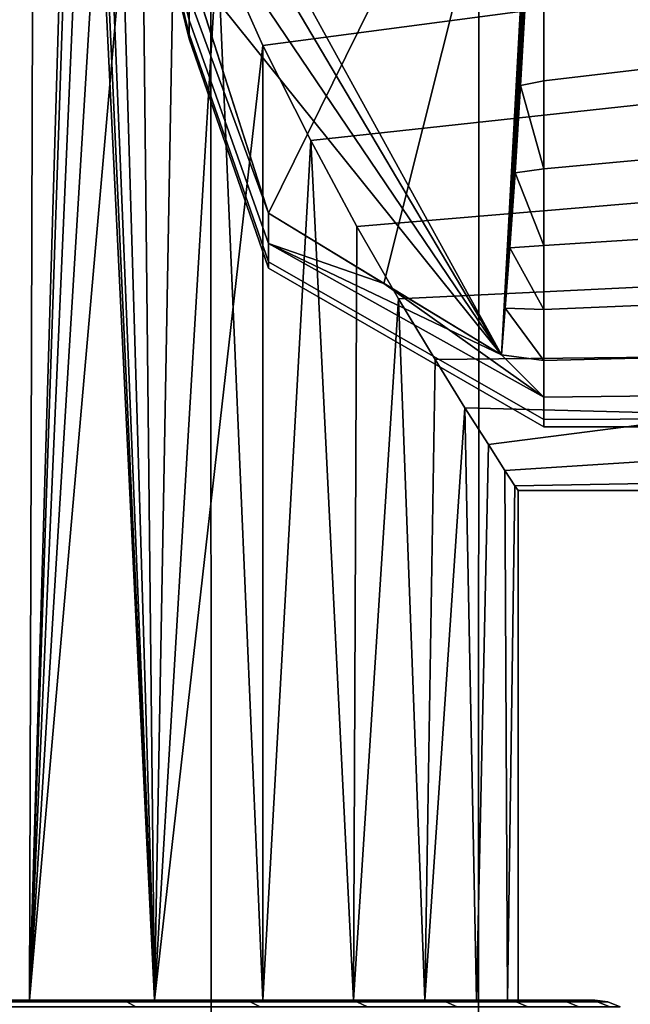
# Model space of a CAD drawing. Header units: metres. Extents: x -109 to 109, y -100 to 76.
# Tile 295 of 337: x 81.54 to 83.94, y 27.38 to 31.25. Entities that reach past the tile are written whole.
import ezdxf

# ---------------------------------------------------------------- set-up
doc = ezdxf.new("R2010")
doc.units = ezdxf.units.M
doc.layers.add('solid_21062310', color=7, linetype='CONTINUOUS')

msp = doc.modelspace()

# ---------------------------------------------------------------- linework, layer by layer
at = {"layer": 'solid_21062310'}
for points in [[(81.197327, 38.799999, -12.121596), (82.293442, 38.799999, -11.637279), (82.294594, 19.5, -11.637126), (81.196136, 19.5, -12.122142)], [(82.293442, 38.799999, 11.637279), (81.197327, 38.799999, 12.121596), (81.196136, 19.5, 12.122142), (82.294594, 19.5, 11.637126)], [(82.293442, 38.799999, -11.637279), (83.344849, 38.799999, -11.05188), (83.343613, 19.5, -11.052828), (82.294594, 19.5, -11.637126)], [(83.344849, 38.799999, 11.05188), (82.293442, 38.799999, 11.637279), (82.294594, 19.5, 11.637126), (83.343613, 19.5, 11.052828)], [(83.344849, 38.799999, -11.05188), (84.332939, 38.799999, -10.374823), (84.334244, 19.5, -10.37423), (83.343613, 19.5, -11.052828)], [(84.332939, 38.799999, 10.374823), (83.344849, 38.799999, 11.05188), (83.343613, 19.5, 11.052828), (84.334244, 19.5, 10.37423)], [(81.030731, 27.4, 5.335836), (81.061417, 36.900002, 5.309756), (81.610023, 36.900002, 4.784104), (81.58223, 27.4, 4.813082)], [(81.610023, 36.900002, -4.784104), (81.061417, 36.900002, -5.309756), (81.030731, 27.4, -5.335836), (81.58223, 27.4, -4.813082)], [(81.58223, 27.4, 4.813082), (81.610023, 36.900002, 4.784104), (81.77636, 34, 4.6)], [(81.610023, 36.900002, -4.784104), (81.58223, 27.4, -4.813082), (82.072075, 27.4, -4.236885)], [(81.789444, 33.606327, -4.584948), (81.610023, 36.900002, -4.784104), (82.072075, 27.4, -4.236885)], [(81.789452, 33.606297, 4.584942), (81.58223, 27.4, 4.813082), (81.77636, 34, 4.6)], [(81.789452, 33.606297, 4.584942), (81.835258, 33.20591, 4.53156), (81.58223, 27.4, 4.813082)], [(81.835251, 33.205956, -4.531569), (81.789444, 33.606327, -4.584948), (82.072075, 27.4, -4.236885)], [(81.835258, 33.20591, 4.53156), (81.911995, 32.797623, 4.439629), (81.58223, 27.4, 4.813082)], [(81.911987, 32.797661, -4.439638), (81.835251, 33.205956, -4.531569), (82.072075, 27.4, -4.236885)], [(83.581589, 32.643127, -1.25), (83.434357, 29.933414, -1.25), (81.981651, 32.571541, -1.25), (81.947937, 32.828827, -1.25)], [(81.911995, 32.797623, 4.439629), (82.018234, 32.382538, 4.306861), (81.58223, 27.4, 4.813082)], [(82.018234, 32.382553, -4.306867), (81.911987, 32.797661, -4.439638), (82.072075, 27.4, -4.236885)], [(83.581589, 32.643127, 1.25), (82.207764, 31.464613, 1.25), (82.520348, 30.489231, 1.25)], [(83.581589, 32.643127, 1.25), (82.520348, 30.489231, 1.25), (82.972183, 30.213459, 1.25)], [(83.581589, 32.643127, 1.25), (82.972183, 30.213459, 1.25), (83.434357, 29.933414, 1.25)], [(83.581589, 32.643127, 1.25), (83.434357, 29.933414, 1.25), (83.551552, 31.7994, 3.71985), (83.569481, 32.253353, 3.96435)], [(83.581589, 32.643127, -1.25), (83.448952, 30.116444, -1.756086), (83.434357, 29.933414, -1.25)], [(83.581589, 32.643127, -1.25), (83.46685, 30.353474, -2.227658), (83.448952, 30.116444, -1.756086)], [(83.581589, 32.643127, -1.25), (83.487465, 30.647263, -2.667777), (83.46685, 30.353474, -2.227658)], [(83.581589, 32.643127, -1.25), (83.5093, 30.989756, -3.067262), (83.487465, 30.647263, -2.667777)], [(83.581589, 32.643127, -1.25), (83.531105, 31.376108, -3.419079), (83.5093, 30.989756, -3.067262)], [(81.981651, 32.571541, -1.25), (83.434357, 29.933414, -1.25), (82.021675, 32.320961, -1.25)], [(82.155418, 31.966784, 4.125077), (82.072075, 27.4, 4.236885), (81.58223, 27.4, 4.813082), (82.018234, 32.382538, 4.306861)], [(82.155418, 31.966778, -4.125073), (82.018234, 32.382553, -4.306867), (82.072075, 27.4, -4.236885)], [(82.021675, 32.320961, -1.25), (83.434357, 29.933414, -1.25), (82.102142, 31.904104, -1.25)], [(81.981918, 32.222794, -0.668442), (82.207901, 31.338312, -0.95236), (82.207901, 31.24691, -0.641926), (81.981918, 32.15559, -0.451034)], [(81.981918, 32.222794, 0.668442), (81.981918, 32.15559, 0.451034), (82.207901, 31.24691, 0.641926), (82.207901, 31.338312, 0.95236)], [(81.981918, 32.15559, -0.451034), (82.207901, 31.24691, -0.641926), (82.207901, 31.191586, -0.32308), (81.981918, 32.114876, -0.227149)], [(81.981918, 32.15559, 0.451034), (81.981918, 32.114876, 0.227149), (82.207901, 31.191586, 0.32308), (82.207901, 31.24691, 0.641926)], [(81.981918, 32.101242), (81.981918, 32.114876, -0.227149), (82.207901, 31.191586, -0.32308), (82.207901, 31.173063)], [(81.981918, 32.114876, 0.227149), (81.981918, 32.101242), (82.207901, 31.173063), (82.207901, 31.191586, 0.32308)], [(82.155418, 31.966784, 4.125077), (82.319962, 31.546192, 3.889478), (82.072075, 27.4, 4.236885)], [(82.319977, 31.546164, -3.889457), (82.155418, 31.966778, -4.125073), (82.072075, 27.4, -4.236885), (82.498032, 27.4, -3.608067)], [(82.102142, 31.904104, -1.25), (83.434357, 29.933414, -1.25), (82.209267, 31.458887, -1.25)], [(84.300003, 31.862272, 4.073097), (84.300003, 31.386902, 3.785725), (82.498062, 31.147682, 3.608779), (82.319962, 31.546192, 3.889478)], [(84.300003, 31.862272, -4.073097), (82.319977, 31.546164, -3.889457), (82.498077, 31.14764, -3.608747), (84.300003, 31.386902, -3.785725)], [(83.551552, 31.7994, 3.71985), (83.434357, 29.933414, 1.25), (83.531105, 31.37611, 3.41908)], [(82.319962, 31.546192, 3.889478), (82.498062, 31.147682, 3.608779), (82.072075, 27.4, 4.236885)], [(82.498077, 31.14764, -3.608747), (82.319977, 31.546164, -3.889457), (82.498032, 27.4, -3.608067)], [(83.599998, 31.007841, 3.15745), (84.5, 31.114641, 3.255014), (84.5, 31.529997, 3.580304), (83.599998, 31.393528, 3.482643)], [(83.599998, 31.007841, -3.157449), (83.599998, 31.393528, -3.482643), (84.5, 31.529997, -3.580304), (84.5, 31.114641, -3.255014)], [(82.207764, 31.464613, 1.25), (82.207901, 31.338312, 0.95236), (82.520348, 30.489231, 1.25)], [(82.207901, 31.338312, -0.95236), (82.209267, 31.458887, -1.25), (82.520348, 30.489231, -1.25)], [(82.209267, 31.458887, -1.25), (83.434357, 29.933414, -1.25), (82.520348, 30.489231, -1.25)], [(84.300003, 31.386902, 3.785725), (84.300003, 30.949635, 3.443149), (82.685547, 30.774418, 3.277046), (82.498062, 31.147682, 3.608779)], [(84.300003, 31.386902, -3.785725), (82.498077, 31.14764, -3.608747), (82.685562, 30.774384, -3.277015), (84.300003, 30.949635, -3.443149)], [(83.5093, 30.989756, -3.067262), (83.531105, 31.376108, -3.419079), (83.599998, 31.393528, -3.482643), (83.599998, 31.007841, -3.157449)], [(83.5093, 30.989756, 3.067263), (83.599998, 31.007841, 3.15745), (83.599998, 31.393528, 3.482643), (83.531105, 31.37611, 3.41908)], [(83.531105, 31.37611, 3.41908), (83.434357, 29.933414, 1.25), (83.5093, 30.989756, 3.067263)], [(82.207901, 31.338312, 0.95236), (82.207901, 31.24691, 0.641926), (82.520348, 30.369812, 0.842462), (82.520348, 30.489231, 1.25)], [(82.207901, 31.338312, -0.95236), (82.520348, 30.489231, -1.25), (82.520348, 30.369812, -0.842462), (82.207901, 31.24691, -0.641926)], [(82.207901, 31.24691, 0.641926), (82.207901, 31.191586, 0.32308), (82.520348, 30.297537, 0.423984), (82.520348, 30.369812, 0.842462)], [(82.207901, 31.24691, -0.641926), (82.520348, 30.369812, -0.842462), (82.520348, 30.297537, -0.423984), (82.207901, 31.191586, -0.32308)], [(82.207901, 31.191586, 0.32308), (82.207901, 31.173063), (82.520348, 30.273338), (82.520348, 30.297537, 0.423984)], [(82.207901, 31.173063), (82.207901, 31.191586, -0.32308), (82.520348, 30.297537, -0.423984), (82.520348, 30.273338)], [(82.685547, 30.774418, 3.277046), (82.498032, 27.4, 3.608067), (82.072075, 27.4, 4.236885), (82.498062, 31.147682, 3.608779)], [(82.685562, 30.774384, -3.277015), (82.498077, 31.14764, -3.608747), (82.498032, 27.4, -3.608067), (82.852783, 27.4, -2.939695)], [(83.599998, 30.662399, 2.789789), (84.5, 30.744986, 2.885359), (84.5, 31.114641, 3.255014), (83.599998, 31.007841, 3.15745)], [(83.599998, 30.662399, -2.789788), (83.599998, 31.007841, -3.157449), (84.5, 31.114641, -3.255014), (84.5, 30.744986, -2.885359)], [(83.5093, 30.989756, -3.067262), (83.599998, 31.007841, -3.157449), (83.599998, 30.662399, -2.789788)], [(83.5093, 30.989756, 3.067263), (83.599998, 30.662399, 2.789789), (83.599998, 31.007841, 3.15745)], [(83.5093, 30.989756, 3.067263), (83.434357, 29.933414, 1.25), (83.487465, 30.647263, 2.667778)], [(83.487465, 30.647263, -2.667777), (83.5093, 30.989756, -3.067262), (83.599998, 30.662399, -2.789788)], [(83.5093, 30.989756, 3.067263), (83.487465, 30.647263, 2.667778), (83.599998, 30.662399, 2.789789)], [(84.300003, 30.949635, 3.443149), (84.300003, 30.55685, 3.050364), (82.866875, 30.437218, 2.909103), (82.685547, 30.774418, 3.277046)], [(84.300003, 30.949635, -3.443149), (82.685562, 30.774384, -3.277015), (82.86689, 30.437197, -2.909077), (84.300003, 30.55685, -3.050364)], [(82.866875, 30.437218, 2.909103), (82.852783, 27.4, 2.939695), (82.498032, 27.4, 3.608067), (82.685547, 30.774418, 3.277046)], [(82.86689, 30.437197, -2.909077), (82.685562, 30.774384, -3.277015), (82.852783, 27.4, -2.939695)], [(83.599998, 30.361847, 2.384606), (84.5, 30.419697, 2.470004), (84.5, 30.744986, 2.885359), (83.599998, 30.662399, 2.789789)], [(83.599998, 30.361847, -2.384605), (83.599998, 30.662399, -2.789788), (84.5, 30.744986, -2.885359), (84.5, 30.419697, -2.470004)], [(83.487465, 30.647263, -2.667777), (83.599998, 30.662399, -2.789788), (83.599998, 30.361847, -2.384605)], [(83.487465, 30.647263, 2.667778), (83.599998, 30.361847, 2.384606), (83.599998, 30.662399, 2.789789)], [(83.487465, 30.647263, 2.667778), (83.434357, 29.933414, 1.25), (83.46685, 30.353474, 2.227658)], [(83.46685, 30.353474, -2.227658), (83.487465, 30.647263, -2.667777), (83.599998, 30.361847, -2.384605)], [(83.487465, 30.647263, 2.667778), (83.46685, 30.353474, 2.227658), (83.599998, 30.361847, 2.384606)], [(84.300003, 30.55685, 3.050364), (84.300003, 30.214273, 2.613097), (83.029961, 30.152702, 2.521824), (82.866875, 30.437218, 2.909103)], [(84.300003, 30.55685, -3.050364), (82.86689, 30.437197, -2.909077), (83.029968, 30.152689, -2.521803), (84.300003, 30.214273, -2.613097)], [(82.520348, 30.369812, -0.842462), (82.520348, 30.489231, -1.25), (82.972328, 30.213371, -1.25), (83.599998, 29.766621, -1.000498)], [(82.972183, 30.213459, 1.25), (82.520348, 30.489231, 1.25), (82.520348, 30.369812, 0.842462)], [(82.520348, 30.489231, -1.25), (83.434357, 29.933414, -1.25), (82.972328, 30.213371, -1.25)], [(82.866875, 30.437218, 2.909103), (83.029961, 30.152702, 2.521824), (82.852783, 27.4, 2.939695)], [(83.029968, 30.152689, -2.521803), (82.86689, 30.437197, -2.909077), (82.852783, 27.4, -2.939695), (83.133362, 27.4, -2.234458)], [(83.599998, 30.110228, 1.94735), (84.5, 30.148926, 2.022526), (84.5, 30.419697, 2.470004), (83.599998, 30.361847, 2.384606)], [(83.599998, 30.110228, -1.94735), (83.599998, 30.361847, -2.384605), (84.5, 30.419697, -2.470004), (84.5, 30.148926, -2.022526)], [(82.520348, 30.297537, -0.423984), (82.520348, 30.369812, -0.842462), (83.599998, 29.766621, -1.000498), (83.599998, 29.679253, -0.503636)], [(82.520348, 30.297537, 0.423984), (83.599998, 29.679253, 0.503636), (83.599998, 29.766621, 1.000498), (82.520348, 30.369812, 0.842462)], [(83.434357, 29.933414, 1.25), (82.520348, 30.369812, 0.842462), (83.599998, 29.766621, 1.000498)], [(83.434357, 29.933414, 1.25), (82.972183, 30.213459, 1.25), (82.520348, 30.369812, 0.842462)], [(83.46685, 30.353474, 2.227658), (83.434357, 29.933414, 1.25), (83.448952, 30.116444, 1.756086)], [(83.448952, 30.116444, -1.756086), (83.46685, 30.353474, -2.227658), (83.599998, 30.110228, -1.94735)], [(83.46685, 30.353474, 2.227658), (83.448952, 30.116444, 1.756086), (83.599998, 30.110228, 1.94735)], [(83.46685, 30.353474, -2.227658), (83.599998, 30.361847, -2.384605), (83.599998, 30.110228, -1.94735)], [(83.46685, 30.353474, 2.227658), (83.599998, 30.110228, 1.94735), (83.599998, 30.361847, 2.384606)], [(82.520348, 30.273338), (82.520348, 30.297537, -0.423984), (83.599998, 29.679253, -0.503636), (83.599998, 29.65)], [(82.520348, 30.297537, 0.423984), (82.520348, 30.273338), (83.599998, 29.65), (83.599998, 29.679253, 0.503636)], [(82.972328, 30.213371, -1.25), (83.434357, 29.933414, -1.25), (83.599998, 29.766621, -1.000498)], [(84.300003, 30.214273, 2.613097), (84.300003, 29.926903, 2.137726), (83.17347, 29.914803, 2.113009), (83.029961, 30.152702, 2.521824)], [(84.300003, 30.214273, -2.613097), (83.029968, 30.152689, -2.521803), (83.173477, 29.914795, -2.112993), (84.300003, 29.926903, -2.137726)], [(83.17347, 29.914803, 2.113009), (83.133362, 27.4, 2.234458), (82.852783, 27.4, 2.939695), (83.029961, 30.152702, 2.521824)], [(83.173477, 29.914795, -2.112993), (83.029968, 30.152689, -2.521803), (83.133362, 27.4, -2.234458)], [(83.434357, 29.933414, -1.25), (83.448952, 30.116444, -1.756086), (83.599998, 29.910925, -1.483903)], [(83.448952, 30.116444, 1.756086), (83.434357, 29.933414, 1.25), (83.599998, 29.910925, 1.483903)], [(83.448952, 30.116444, -1.756086), (83.599998, 30.110228, -1.94735), (83.599998, 29.910925, -1.483903)], [(83.448952, 30.116444, 1.756086), (83.599998, 29.910925, 1.483903), (83.599998, 30.110228, 1.94735)], [(83.599998, 29.910925, 1.483903), (84.5, 29.932825, 1.541711), (84.5, 30.148926, 2.022526), (83.599998, 30.110228, 1.94735)], [(83.599998, 29.910925, -1.483903), (83.599998, 30.110228, -1.94735), (84.5, 30.148926, -2.022526), (84.5, 29.932825, -1.541711)], [(84.300003, 29.926903, 2.137726), (84.300003, 29.698925, 1.631182), (83.290909, 29.724127, 1.698109), (83.17347, 29.914803, 2.113009)], [(84.300003, 29.698925, -1.631182), (84.300003, 29.926903, -2.137726), (83.173477, 29.914795, -2.112993), (83.290909, 29.724121, -1.698094)], [(83.434357, 29.933414, -1.25), (83.599998, 29.910925, -1.483903), (83.599998, 29.766621, -1.000498)], [(83.434357, 29.933414, 1.25), (83.599998, 29.766621, 1.000498), (83.599998, 29.910925, 1.483903)], [(83.599998, 29.766621, 1.000498), (84.5, 29.776655, 1.041982), (84.5, 29.932825, 1.541711), (83.599998, 29.910925, 1.483903)], [(83.599998, 29.766621, -1.000498), (83.599998, 29.910925, -1.483903), (84.5, 29.932825, -1.541711), (84.5, 29.776655, -1.041982)], [(83.17347, 29.914803, 2.113009), (83.290909, 29.724127, 1.698109), (83.133362, 27.4, 2.234458)], [(83.290909, 29.724121, -1.698094), (83.173477, 29.914795, -2.112993), (83.133362, 27.4, -2.234458), (83.336288, 27.4, -1.505049)], [(83.599998, 29.679253, 0.503636), (84.5, 29.682829, 0.529163), (84.5, 29.776655, 1.041982), (83.599998, 29.766621, 1.000498)], [(83.599998, 29.679253, -0.503636), (83.599998, 29.766621, -1.000498), (84.5, 29.776655, -1.041982), (84.5, 29.682829, -0.529163)], [(83.382622, 29.580729, 1.276519), (83.336288, 27.4, 1.505049), (83.133362, 27.4, 2.234458), (83.290909, 29.724127, 1.698109)], [(84.300003, 29.698925, 1.631182), (83.382622, 29.580729, 1.276519), (83.290909, 29.724127, 1.698109)], [(83.382629, 29.580725, -1.276502), (83.290909, 29.724121, -1.698094), (83.336288, 27.4, -1.505049)], [(84.300003, 29.698925, -1.631182), (83.290909, 29.724121, -1.698094), (83.382629, 29.580725, -1.276502)], [(84.300003, 29.698925, 1.631182), (84.300003, 29.533669, 1.100852), (83.44799, 29.479143, 0.851747), (83.382622, 29.580729, 1.276519)], [(84.300003, 29.698925, -1.631182), (83.382629, 29.580725, -1.276502), (83.44799, 29.479141, -0.851731), (84.300003, 29.533669, -1.100852)], [(83.599998, 29.679253, 0.503636), (83.599998, 29.65), (84.5, 29.65), (84.5, 29.682829, 0.529163)], [(83.599998, 29.65), (83.599998, 29.679253, -0.503636), (84.5, 29.682829, -0.529163), (84.5, 29.65)], [(83.382622, 29.580729, 1.276519), (83.44799, 29.479143, 0.851747), (83.458023, 27.4, 0.761603), (83.336288, 27.4, 1.505049)], [(83.44799, 29.479141, -0.851731), (83.382629, 29.580725, -1.276502), (83.336288, 27.4, -1.505049), (83.458023, 27.4, -0.761603)], [(84.300003, 29.533669, 1.100852), (84.300003, 29.433538, 0.554469), (83.487038, 29.418627, 0.42585), (83.44799, 29.479143, 0.851747)], [(84.300003, 29.533669, -1.100852), (83.44799, 29.479141, -0.851731), (83.487038, 29.418625, -0.42584), (84.300003, 29.433538, -0.554469)], [(83.44799, 29.479143, 0.851747), (83.487038, 29.418627, 0.42585), (83.458023, 27.4, 0.761603)], [(83.487038, 29.418625, -0.42584), (83.44799, 29.479141, -0.851731), (83.458023, 27.4, -0.761603)], [(83.487038, 29.418627, 0.42585), (83.5, 29.4), (83.5, 27.4), (83.458023, 27.4, 0.761603)], [(83.458023, 27.4, -0.761603), (83.5, 27.4), (83.5, 29.4), (83.487038, 29.418625, -0.42584)], [(84.300003, 29.433538, 0.554469), (84.300003, 29.4, 0), (83.5, 29.4), (83.487038, 29.418627, 0.42585)], [(84.300003, 29.4, 0), (84.300003, 29.433538, -0.554469), (83.487038, 29.418625, -0.42584), (83.5, 29.4)], [(81.522011, 27.4, 5.297524), (81.030731, 27.4, 5.335836), (81.58223, 27.4, 4.813082)], [(81.58223, 27.4, -4.813082), (81.030731, 27.4, -5.335836), (81.522003, 27.4, -5.297527), (81.802704, 27.4, -5.016535)], [(81.419289, 27.393185, 5.463425), (81.522011, 27.4, 5.297524), (81.802711, 27.4, 5.016532)], [(81.419289, 27.393185, 5.463425), (81.802711, 27.4, 5.016532), (81.963425, 27.393185, 4.91929)], [(81.963425, 27.393185, -4.91929), (81.522003, 27.4, -5.297527), (81.419289, 27.393185, -5.463425)], [(81.419289, 27.393185, 5.463425), (81.963425, 27.393185, 4.91929), (81.999306, 27.373178, 4.951597), (81.451599, 27.373178, 5.499305)], [(81.963425, 27.393185, -4.91929), (81.419289, 27.393185, -5.463425), (81.451599, 27.373178, -5.499305), (81.999306, 27.373178, -4.951597)], [(81.963425, 27.393185, -4.91929), (81.802704, 27.4, -5.016535), (81.522003, 27.4, -5.297527)], [(81.802711, 27.4, 5.016532), (81.522011, 27.4, 5.297524), (81.58223, 27.4, 4.813082)], [(82.067169, 27.4, 4.721778), (81.58223, 27.4, 4.813082), (82.072075, 27.4, 4.236885)], [(82.067169, 27.4, 4.721778), (81.802711, 27.4, 5.016532), (81.58223, 27.4, 4.813082)], [(82.072075, 27.4, -4.236885), (81.58223, 27.4, -4.813082), (82.067162, 27.4, -4.721782), (82.313477, 27.4, -4.415055)], [(81.58223, 27.4, -4.813082), (81.802704, 27.4, -5.016535), (82.067162, 27.4, -4.721782)], [(81.963425, 27.393185, -4.91929), (82.067162, 27.4, -4.721782), (81.802704, 27.4, -5.016535)], [(81.963425, 27.393185, 4.91929), (81.802711, 27.4, 5.016532), (82.067169, 27.4, 4.721778)], [(81.963425, 27.393185, 4.91929), (82.067169, 27.4, 4.721778), (82.313477, 27.4, 4.415051)], [(81.963425, 27.393185, 4.91929), (82.313477, 27.4, 4.415051), (82.447701, 27.393185, 4.321259)], [(82.447701, 27.393185, -4.321259), (82.067162, 27.4, -4.721782), (81.963425, 27.393185, -4.91929)], [(81.963425, 27.393185, 4.91929), (82.447701, 27.393185, 4.321259), (82.486763, 27.373178, 4.349638), (81.999306, 27.373178, 4.951597)], [(82.447701, 27.393185, -4.321259), (81.963425, 27.393185, -4.91929), (81.999306, 27.373178, -4.951597), (82.486763, 27.373178, -4.349638)], [(82.447701, 27.393185, -4.321259), (82.313477, 27.4, -4.415055), (82.067162, 27.4, -4.721782)], [(82.313477, 27.4, 4.415051), (82.067169, 27.4, 4.721778), (82.072075, 27.4, 4.236885)], [(82.543869, 27.4, 4.093494), (82.072075, 27.4, 4.236885), (82.498032, 27.4, 3.608067)], [(82.543869, 27.4, 4.093494), (82.313477, 27.4, 4.415051), (82.072075, 27.4, 4.236885)], [(82.498032, 27.4, -3.608067), (82.072075, 27.4, -4.236885), (82.543869, 27.4, -4.093498), (82.757469, 27.4, -3.758787)], [(82.072075, 27.4, -4.236885), (82.313477, 27.4, -4.415055), (82.543869, 27.4, -4.093498)], [(82.447701, 27.393185, 4.321259), (82.313477, 27.4, 4.415051), (82.543869, 27.4, 4.093494)], [(82.447701, 27.393185, -4.321259), (82.543869, 27.4, -4.093498), (82.313477, 27.4, -4.415055)], [(82.447701, 27.393185, 4.321259), (82.543869, 27.4, 4.093494), (82.757469, 27.4, 3.758783)], [(82.447701, 27.393185, 4.321259), (82.757469, 27.4, 3.758783), (82.866814, 27.393185, 3.675882)], [(82.866814, 27.393185, -3.675882), (82.543869, 27.4, -4.093498), (82.447701, 27.393185, -4.321259)], [(82.447701, 27.393185, 4.321259), (82.866814, 27.393185, 3.675882), (82.90863, 27.373178, 3.700023), (82.486763, 27.373178, 4.349638)], [(82.866814, 27.393185, -3.675882), (82.447701, 27.393185, -4.321259), (82.486763, 27.373178, -4.349638), (82.90863, 27.373178, -3.700023)], [(82.952446, 27.4, 3.413812), (82.498032, 27.4, 3.608067), (82.852783, 27.4, 2.939695)], [(82.757469, 27.4, 3.758783), (82.543869, 27.4, 4.093494), (82.498032, 27.4, 3.608067)], [(82.952446, 27.4, 3.413812), (82.757469, 27.4, 3.758783), (82.498032, 27.4, 3.608067)], [(82.852783, 27.4, -2.939695), (82.498032, 27.4, -3.608067), (82.952438, 27.4, -3.413815), (83.127136, 27.4, -3.061113)], [(82.498032, 27.4, -3.608067), (82.757469, 27.4, -3.758787), (82.952438, 27.4, -3.413815)], [(82.866814, 27.393185, -3.675882), (82.757469, 27.4, -3.758787), (82.543869, 27.4, -4.093498)], [(82.866814, 27.393185, 3.675882), (82.757469, 27.4, 3.758783), (82.952446, 27.4, 3.413812)], [(82.866814, 27.393185, -3.675882), (82.952438, 27.4, -3.413815), (82.757469, 27.4, -3.758787)], [(83.282867, 27.4, 2.697462), (82.852783, 27.4, 2.939695), (83.133362, 27.4, 2.234458)], [(83.127144, 27.4, 3.061109), (82.952446, 27.4, 3.413812), (82.852783, 27.4, 2.939695)], [(83.282867, 27.4, 2.697462), (83.127144, 27.4, 3.061109), (82.852783, 27.4, 2.939695)], [(83.133362, 27.4, -2.234458), (82.852783, 27.4, -2.939695), (83.282867, 27.4, -2.697467), (83.419472, 27.4, -2.324178)], [(82.852783, 27.4, -2.939695), (83.127136, 27.4, -3.061113), (83.282867, 27.4, -2.697467)], [(82.866814, 27.393185, 3.675882), (82.952446, 27.4, 3.413812), (83.127144, 27.4, 3.061109)], [(82.866814, 27.393185, 3.675882), (83.127144, 27.4, 3.061109), (83.216171, 27.393185, 2.990232)], [(83.216171, 27.393185, -2.990232), (82.952438, 27.4, -3.413815), (82.866814, 27.393185, -3.675882)], [(82.866814, 27.393185, 3.675882), (83.216171, 27.393185, 2.990232), (83.260277, 27.373178, 3.00987), (82.90863, 27.373178, 3.700023)], [(83.216171, 27.393185, -2.990232), (82.866814, 27.393185, -3.675882), (82.90863, 27.373178, -3.700023), (83.260277, 27.373178, -3.00987)], [(83.216171, 27.393185, -2.990232), (83.127136, 27.4, -3.061113), (82.952438, 27.4, -3.413815)], [(83.216171, 27.393185, -2.990232), (83.282867, 27.4, -2.697467), (83.127136, 27.4, -3.061113)], [(83.216171, 27.393185, 2.990232), (83.127144, 27.4, 3.061109), (83.282867, 27.4, 2.697462)], [(83.535797, 27.4, 1.944893), (83.133362, 27.4, 2.234458), (83.336288, 27.4, 1.505049)], [(83.419472, 27.4, 2.324171), (83.282867, 27.4, 2.697462), (83.133362, 27.4, 2.234458)], [(83.535797, 27.4, 1.944893), (83.419472, 27.4, 2.324171), (83.133362, 27.4, 2.234458)], [(83.336288, 27.4, -1.505049), (83.133362, 27.4, -2.234458), (83.535797, 27.4, -1.944901), (83.630692, 27.4, -1.563238)], [(83.133362, 27.4, -2.234458), (83.419472, 27.4, -2.324178), (83.535797, 27.4, -1.944901)], [(83.216171, 27.393185, 2.990232), (83.282867, 27.4, 2.697462), (83.419472, 27.4, 2.324171)], [(83.216171, 27.393185, 2.990232), (83.419472, 27.4, 2.324171), (83.491943, 27.393185, 2.27182)], [(83.491943, 27.393185, -2.27182), (83.282867, 27.4, -2.697467), (83.216171, 27.393185, -2.990232)], [(83.216171, 27.393185, 2.990232), (83.491943, 27.393185, 2.27182), (83.537865, 27.373178, 2.28674), (83.260277, 27.373178, 3.00987)], [(83.491943, 27.393185, -2.27182), (83.216171, 27.393185, -2.990232), (83.260277, 27.373178, -3.00987), (83.537865, 27.373178, -2.28674)], [(83.491943, 27.393185, -2.27182), (83.419472, 27.4, -2.324178), (83.282867, 27.4, -2.697467)], [(83.704277, 27.4, 1.178793), (83.336288, 27.4, 1.505049), (83.458023, 27.4, 0.761603)], [(83.630692, 27.4, 1.563231), (83.535797, 27.4, 1.944893), (83.336288, 27.4, 1.505049)], [(83.704277, 27.4, 1.178793), (83.630692, 27.4, 1.563231), (83.336288, 27.4, 1.505049)], [(83.458023, 27.4, -0.761603), (83.336288, 27.4, -1.505049), (83.704277, 27.4, -1.178799), (83.757019, 27.4, -0.790113)], [(83.336288, 27.4, -1.505049), (83.630692, 27.4, -1.563238), (83.704277, 27.4, -1.178799)], [(83.491943, 27.393185, 2.27182), (83.419472, 27.4, 2.324171), (83.535797, 27.4, 1.944893)], [(83.491943, 27.393185, -2.27182), (83.535797, 27.4, -1.944901), (83.419472, 27.4, -2.324178)], [(83.788933, 27.4, 0.397177), (83.458023, 27.4, 0.761603), (83.5, 27.4)], [(83.757019, 27.4, 0.790108), (83.704277, 27.4, 1.178793), (83.458023, 27.4, 0.761603)], [(83.788933, 27.4, 0.397177), (83.757019, 27.4, 0.790108), (83.458023, 27.4, 0.761603)], [(83.788933, 27.4, -0.39718), (83.800003, 27.4), (83.5, 27.4), (83.458023, 27.4, -0.761603)], [(83.458023, 27.4, -0.761603), (83.757019, 27.4, -0.790113), (83.788933, 27.4, -0.39718)], [(83.491943, 27.393185, 2.27182), (83.535797, 27.4, 1.944893), (83.630692, 27.4, 1.563231)], [(83.491943, 27.393185, 2.27182), (83.630692, 27.4, 1.563231), (83.691109, 27.393185, 1.528518)], [(83.691109, 27.393185, -1.528518), (83.535797, 27.4, -1.944901), (83.491943, 27.393185, -2.27182)], [(83.491943, 27.393185, 2.27182), (83.691109, 27.393185, 1.528518), (83.738335, 27.373178, 1.538556), (83.537865, 27.373178, 2.28674)], [(83.691109, 27.393185, -1.528518), (83.491943, 27.393185, -2.27182), (83.537865, 27.373178, -2.28674), (83.738335, 27.373178, -1.538556)], [(83.800003, 27.4), (83.788933, 27.4, 0.397177), (83.5, 27.4)], [(83.691109, 27.393185, -1.528518), (83.630692, 27.4, -1.563238), (83.535797, 27.4, -1.944901)], [(83.691109, 27.393185, 1.528518), (83.630692, 27.4, 1.563231), (83.704277, 27.4, 1.178793)], [(83.691109, 27.393185, -1.528518), (83.704277, 27.4, -1.178799), (83.630692, 27.4, -1.563238)], [(83.811493, 27.393185, 0.768469), (83.691109, 27.393185, 1.528518), (83.704277, 27.4, 1.178793), (83.757019, 27.4, 0.790108)], [(83.811493, 27.393185, -0.768469), (83.704277, 27.4, -1.178799), (83.691109, 27.393185, -1.528518)], [(83.691109, 27.393185, 1.528518), (83.811493, 27.393185, 0.768469), (83.859505, 27.373178, 0.773515), (83.738335, 27.373178, 1.538556)], [(83.811493, 27.393185, -0.768469), (83.691109, 27.393185, -1.528518), (83.738335, 27.373178, -1.538556), (83.859505, 27.373178, -0.773515)], [(83.811493, 27.393185, -0.768469), (83.757019, 27.4, -0.790113), (83.704277, 27.4, -1.178799)], [(83.811493, 27.393185, 0.768469), (83.757019, 27.4, 0.790108), (83.788933, 27.4, 0.397177)], [(83.811493, 27.393185, -0.768469), (83.788933, 27.4, -0.39718), (83.757019, 27.4, -0.790113)], [(83.851761, 27.393185), (83.811493, 27.393185, 0.768469), (83.788933, 27.4, 0.397177), (83.800003, 27.4)], [(83.851761, 27.393185), (83.800003, 27.4), (83.788933, 27.4, -0.39718)], [(83.811493, 27.393185, -0.768469), (83.851761, 27.393185), (83.788933, 27.4, -0.39718)], [(83.811493, 27.393185, 0.768469), (83.851761, 27.393185), (83.900047, 27.373178), (83.859505, 27.373178, 0.773515)], [(83.859505, 27.373178, -0.773515), (83.900047, 27.373178), (83.851761, 27.393185), (83.811493, 27.393185, -0.768469)]]:
    msp.add_3dface(points, dxfattribs=at)

doc.saveas('drawing.dxf')
